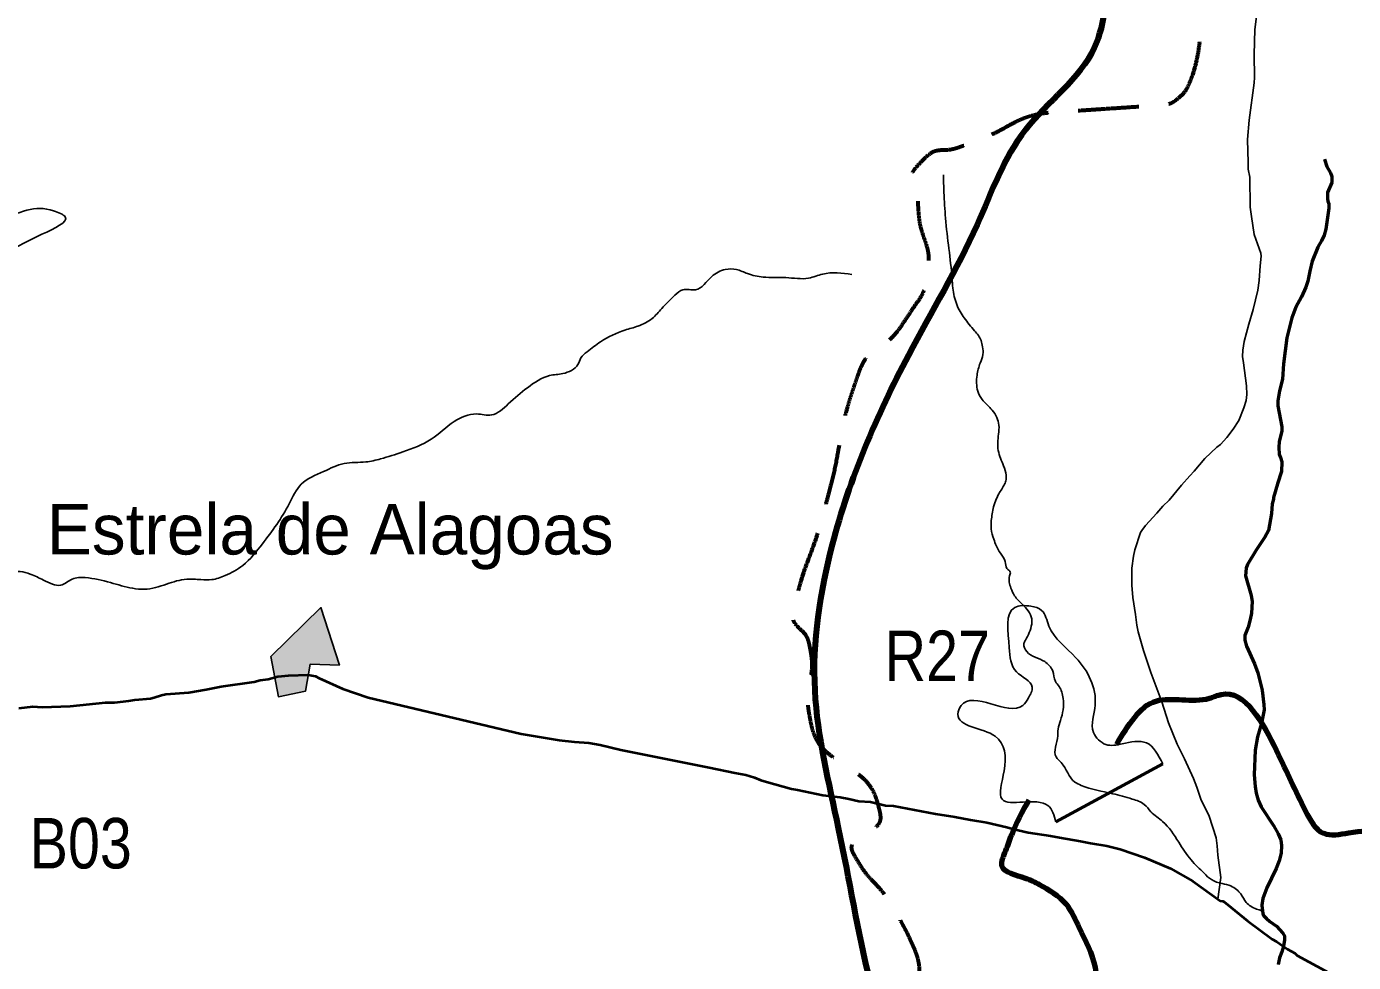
# Model space of a CAD drawing. Extents: x 553962 to 842807, y 8883888 to 9032388.
# Drawn here: x 741938 to 755078, y 8958844 to 8968113 of the extents above; entities that cross this region are included whole.
import ezdxf
from ezdxf.enums import TextEntityAlignment as Align

# ---------------------------------------------------------------- set-up
doc = ezdxf.new("R2010")
doc.units = 0
doc.header["$LTSCALE"] = 200
doc.linetypes.add('MEDIUM_DASHED', pattern=[4.5, 3, -1.5])
for name, color, linetype, lineweight in [('10', 7, 'MEDIUM_DASHED', 60), ('12', 7, 'Continuous', 25), ('21', 7, 'Continuous', 25), ('24', 7, 'Continuous', 25), ('50', 7, 'Continuous', 80), ('51', 7, 'Continuous', 25), ('9', 7, 'Continuous', 90)]:
    doc.layers.add(name, color=color, linetype=linetype, lineweight=lineweight)
doc.layers.add('41', color=7, linetype='Continuous')
doc.layers.add('53', color=7, linetype='Continuous')

msp = doc.modelspace()

# ---------------------------------------------------------------- hatches: boundary and pattern name
at = {"layer": '21'}
msp.add_hatch(color=256, dxfattribs=at).paths.add_polyline_path([(744356.4, 8961874.7), (744853, 8962358.3), (745037.2, 8961789.1), (744746.3, 8961798.3), (744699.8, 8961530.9), (744432.2, 8961475.3)])

# ---------------------------------------------------------------- linework, layer by layer
at = {"layer": '10'}
msp.add_spline([(753353.8, 8967411.3), (753402.1, 8967459.7), (753447.5, 8967537.9), (753569.9, 8968137.4), (753569.9, 8968618.2), (753685.3, 8969252.9), (753896.8, 8969522.2), (753935.3, 8969791.5), (753646.8, 8970214.6), (753242.9, 8970791.6), (753050.6, 8971291.7), (752896.7, 8971618.7), (753127.5, 8972484.2), (753300.6, 8973080.5), (753550.6, 8973484.4), (753646.8, 8973869.1), (753589.1, 8974215.3), (753589.1, 8974484.5), (753704.5, 8974811.5), (753723.7, 8975177), (753762.2, 8975427), (754089.2, 8975773.2), (754377.7, 8976100.2), (754550.8, 8976561.8), (754531.6, 8976946.5), (754538.8, 8979865.5)], degree=3, dxfattribs=at)
msp.add_open_spline([(751718.9, 8957290.2), (751531.6, 8957712.2), (750995.8, 8957861.4), (750836, 8958259.9), (750739.1, 8958501.4), (750810.6, 8958803), (750701.7, 8959043.4), (750649.5, 8959158.5), (750585.8, 8959273.1), (750522.6, 8959379.2), (750416.4, 8959557.6), (750245.2, 8959714.4), (750142.1, 8959894), (750059.8, 8960037.4), (750424.3, 8960195.8), (750388.3, 8960341.7), (750306, 8960675.5), (749757.2, 8960933.4), (749694.4, 8961281.9), (749657.1, 8961488.8), (749737.2, 8961760.6), (749694.4, 8961975.8), (749670.2, 8962097.1), (749510.2, 8962210.1), (749537.7, 8962334), (749613.3, 8962675.1), (749758.5, 8963019.6), (749851.1, 8963363.7), (749964, 8963783.7), (750022.5, 8964223.4), (750164.5, 8964639.7), (750243.4, 8964871.2), (750497.6, 8964991.5), (750634.5, 8965199.3), (750728.3, 8965341.6), (750833.7, 8965482.3), (750858.4, 8965647), (750892.9, 8965877.2), (750782, 8966109.4), (750768.8, 8966340.9), (750760.8, 8966481.8), (750668.1, 8966638.3), (750791.2, 8966766.2), (750923.4, 8966903.6), (751072.8, 8966882.1), (751216.6, 8966934), (751537.1, 8967049.7), (751840, 8967247.2), (752179.1, 8967269.8), (752291, 8967277.3), (752403, 8967284.8), (752514.9, 8967292.2), (752738.7, 8967307.2), (752962.6, 8967322.1), (753186.4, 8967337), (753247.3, 8967341.1), (753307.9, 8967370.8), (753353.8, 8967411.3)], degree=3, dxfattribs=at)
at = {"layer": '12'}
for points in [[(753798.1, 8969540.9), (753859.8, 8969409.4), (753909.1, 8969336.8), (753959.2, 8969249.6), (754012.5, 8969179), (754046.6, 8969117.8), (754069.8, 8969065.7), (754101.8, 8968966.1), (754161.6, 8968706.3), (754168.3, 8968520.8), (754116.9, 8968213), (754102.8, 8968082.3), (754094.2, 8967837.6), (754098.2, 8967608.9), (754095, 8967556.7), (754045.7, 8967185.6), (754028.2, 8966994.8), (754035.8, 8966766.1), (754034.7, 8966701.8), (754052, 8966621.5), (754053.6, 8966322.7), (754067.7, 8966231)], [(754067.7, 8966231), (754094.8, 8966053.9), (754159.8, 8965869.2), (754165.3, 8965840.1), (754154.7, 8965744.4), (754145.1, 8965598.1), (754131.9, 8965503.6), (754085.8, 8965310.9), (754041.9, 8965165.6), (753997.3, 8964994.1), (753981.7, 8964906.7), (753979, 8964845.2), (753990.8, 8964783.9), (754019.2, 8964554.2), (754021, 8964470.6), (754014.4, 8964409), (753992.6, 8964335.4), (753941.7, 8964212.4), (753888.1, 8964125.6), (753824, 8964043.5), (753762.8, 8963975.2), (753726.5, 8963946.3), (753606.8, 8963834.6), (753501, 8963710.1), (753459.3, 8963663.9)], [(753459.3, 8963663.9), (753375.2, 8963570.6), (753254.1, 8963422.1), (753189.6, 8963361.6), (753131.1, 8963293.6), (753017.7, 8963172.8), (752982.1, 8963123.5), (752970.7, 8963101.1), (752914.6, 8962932.2), (752900.9, 8962868.1), (752884.4, 8962747.8), (752884.2, 8962579.2), (752893.6, 8962459.8), (752918.2, 8962289)], [(752918.2, 8962289), (752933.3, 8962184.9), (752947.7, 8962120.1), (752999.2, 8961934.7), (753071.9, 8961715.6), (753180.7, 8961424), (753248.1, 8961217.1), (753248.1, 8961217.1), (753333.6, 8961006.6), (753405.8, 8960861.1), (753494.8, 8960666.1), (753525.5, 8960579.3)], [(753525.5, 8960579.3), (753567.3, 8960461.2), (753647.9, 8960293.1), (753719.6, 8960078), (753729.9, 8960000.8), (753736.5, 8959906), (753766.3, 8959686.5), (753736.3, 8959470.4)]]:
    msp.add_lwpolyline(points, dxfattribs=at)
at = {"layer": '12', "lineweight": 40}
for points in [[(741862.6, 8961361.5), (742000.8, 8961377.5), (742091.8, 8961374.1), (742371.4, 8961382.9), (742720, 8961418.4), (742810.6, 8961420), (742952.1, 8961435.7), (743009.9, 8961446.4), (743164.6, 8961460), (743203.2, 8961467.8), (743274.7, 8961491.9), (743316.6, 8961501.9), (743544.7, 8961517.5), (743717.5, 8961546.2), (743866.4, 8961577.5), (744193.8, 8961624.7), (744252.3, 8961640.7), (744332.2, 8961650.4), (744428, 8961675.8), (744532, 8961687.5), (744726.7, 8961691.6), (744800.4, 8961679.5), (744837.6, 8961659.2), (745069.5, 8961555.1), (745320.6, 8961468.1), (746835.1, 8961107.2)], [(746835.1, 8961107.2), (747212.1, 8961045.9), (747363, 8961029.3), (747506.6, 8961018.9), (747617.2, 8960998.5), (747824.8, 8960950.1)], [(747824.8, 8960950.1), (748696.8, 8960775.7), (748951, 8960720.9), (749061.5, 8960701.6), (749146.4, 8960677), (749208.9, 8960650.1), (749264.1, 8960631.6), (749514.7, 8960562.8), (749573.6, 8960554.1), (749824.1, 8960500.3), (749993.7, 8960480.2), (750082, 8960465.4), (750181.5, 8960442.6), (750295.8, 8960435.7), (750443.2, 8960399.6), (750522, 8960394.7), (750939.1, 8960317.4), (751130.9, 8960287.1), (751285.6, 8960255.2), (751447.8, 8960232), (751646.7, 8960184), (751702.1, 8960166.7), (751856.8, 8960132.2), (752079.6, 8960098.7), (752168.1, 8960083)], [(752168.1, 8960083), (752376.2, 8960046), (752473.7, 8960024.1), (752636.8, 8960000.4), (752768, 8959966), (753007.9, 8959884.9), (753265, 8959774.4), (753487.3, 8959648.4), (753758.2, 8959455.5), (753784.2, 8959450.7), (753798.9, 8959443.4), (753866.8, 8959388.1)], [(753866.8, 8959388.1), (754029.7, 8959255.4), (754273.1, 8959074.6), (754315.3, 8959050.4), (754424.8, 8958977.4), (754499, 8958935.4), (754521.9, 8958913.6), (754830.4, 8958745.4), (754896.1, 8958704.8), (754948.1, 8958666.3), (755022.1, 8958627.1), (755080.2, 8958588.1), (755212.9, 8958510.5), (755342.6, 8958419.2), (755526.8, 8958316.3), (755751.2, 8958147.5)]]:
    msp.add_lwpolyline(points, dxfattribs=at)
at = {"layer": '21'}
msp.add_lwpolyline([(744356.4, 8961874.7), (744853, 8962358.3), (745037.2, 8961789.1), (744746.3, 8961798.3), (744699.8, 8961530.9), (744432.2, 8961475.3)], close=True, dxfattribs=at)
at = {"layer": '24', "lineweight": 53}
for points in [[(754791, 8966800.1), (754815.2, 8966726), (754850.2, 8966663.9), (754863.5, 8966627.2), (754863, 8966568.8), (754819.6, 8966468.8), (754819.5, 8966405.5), (754823.4, 8966383.8), (754834.5, 8966356.5), (754835.4, 8966312.8), (754803.5, 8966105), (754789.3, 8966046.3), (754763, 8965990.7), (754725.1, 8965929.4), (754670.4, 8965790.2), (754645.4, 8965692), (754625.8, 8965590.1), (754606.6, 8965531.7), (754565, 8965436.8), (754508.3, 8965334.6), (754468.2, 8965229.1), (754418, 8965028.8), (754385.8, 8964773.7), (754376.5, 8964620.7), (754346.6, 8964503.9), (754329.8, 8964405.4), (754330.8, 8964358.1), (754367.8, 8964150.3), (754367.2, 8964106.8), (754343, 8964004.7), (754338.2, 8963942.6), (754341.4, 8963879.5), (754356.8, 8963844.3), (754367.2, 8963800.6), (754364.2, 8963706.1), (754324.4, 8963585.7), (754286.8, 8963450), (754285.7, 8963432), (754273.9, 8963387.1), (754266, 8963290.7), (754236.9, 8963123.5), (754201.7, 8963057.3), (754114.6, 8962926), (754027.8, 8962785.2), (754016.9, 8962748.7), (754010.6, 8962674.3), (754066.2, 8962478), (754076.2, 8962418.6), (754066.8, 8962303.7), (754054.9, 8962239.9), (754034.7, 8962164.2), (754002.5, 8962083.6), (754003.6, 8962036.3), (754018, 8961976.9), (754099.6, 8961801.3), (754131.9, 8961713.6), (754174.2, 8961542.5), (754191.4, 8961398.6), (754193.2, 8961347.2), (754168.7, 8961215.5), (754129.2, 8961079.8), (754106, 8960948.1), (754094.1, 8960701.2), (754103.1, 8960586), (754113, 8960522.2)], [(754113, 8960522.2), (754133.2, 8960450.2), (754164.6, 8960385.9), (754285.4, 8960201), (754333.3, 8960119.1), (754358.5, 8960059.1), (754366.7, 8960003.6), (754361.1, 8959927.4), (754342.9, 8959851.5), (754312.2, 8959776.4), (754218.7, 8959583.9), (754182.3, 8959476.4), (754169.4, 8959412.5), (754180.9, 8959330), (754188.6, 8959309.7), (754216.4, 8959278.5), (754249.1, 8959251.2), (754317.6, 8959205.1), (754378.4, 8959135.3), (754396.6, 8959107.3), (754395.3, 8959068.2), (754385.8, 8959005.2), (754369.7, 8958949.7), (754345.2, 8958889.9), (754331, 8958822.6)]]:
    msp.add_lwpolyline(points, dxfattribs=at)
at = {"layer": '24'}
for points in [[(754791, 8966800.1), (754815.2, 8966726), (754850.2, 8966663.9), (754863.5, 8966627.2), (754863, 8966568.8), (754819.6, 8966468.8), (754819.5, 8966405.5), (754823.4, 8966383.8), (754834.5, 8966356.5), (754835.4, 8966312.8), (754803.5, 8966105), (754789.3, 8966046.3), (754763, 8965990.7), (754725.1, 8965929.4), (754670.4, 8965790.2), (754645.4, 8965692), (754625.8, 8965590.1), (754606.6, 8965531.7), (754565, 8965436.8), (754508.3, 8965334.6), (754468.2, 8965229.1), (754418, 8965028.8), (754385.8, 8964773.7), (754376.5, 8964620.7), (754346.6, 8964503.9), (754329.8, 8964405.4), (754330.8, 8964358.1), (754367.8, 8964150.3), (754367.2, 8964106.8), (754343, 8964004.7), (754338.2, 8963942.6), (754341.4, 8963879.5), (754356.8, 8963844.3), (754367.2, 8963800.6), (754364.2, 8963706.1), (754324.4, 8963585.7), (754286.8, 8963450), (754285.7, 8963432), (754273.9, 8963387.1), (754266, 8963290.7), (754236.9, 8963123.5), (754201.7, 8963057.3), (754114.6, 8962926), (754027.8, 8962785.2), (754016.9, 8962748.7), (754010.6, 8962674.3), (754066.2, 8962478), (754076.2, 8962418.6), (754066.8, 8962303.7), (754054.9, 8962239.9), (754034.7, 8962164.2), (754002.5, 8962083.6), (754003.6, 8962036.3), (754018, 8961976.9), (754099.6, 8961801.3), (754131.9, 8961713.6), (754174.2, 8961542.5), (754191.4, 8961398.6), (754193.2, 8961347.2), (754168.7, 8961215.5), (754129.2, 8961079.8), (754106, 8960948.1), (754094.1, 8960701.2), (754103.1, 8960586), (754113, 8960522.2)], [(754113, 8960522.2), (754133.2, 8960450.2), (754164.6, 8960385.9), (754285.4, 8960201), (754333.3, 8960119.1), (754358.5, 8960059.1), (754366.7, 8960003.6), (754361.1, 8959927.4), (754342.9, 8959851.5), (754312.2, 8959776.4), (754218.7, 8959583.9), (754182.3, 8959476.4), (754169.4, 8959412.5), (754180.9, 8959330), (754188.6, 8959309.7), (754216.4, 8959278.5), (754249.1, 8959251.2), (754317.6, 8959205.1), (754378.4, 8959135.3), (754396.6, 8959107.3), (754395.3, 8959068.2), (754385.8, 8959005.2), (754369.7, 8958949.7), (754345.2, 8958889.9), (754331, 8958822.6)]]:
    msp.add_lwpolyline(points, dxfattribs=at)
for points in [[(754168.1, 8959356.7), (754118.5, 8959373.3), (754015.9, 8959439.5), (753963, 8959522.3), (753920, 8959565.3), (753863.7, 8959601.7), (753777.7, 8959624.9), (753671.8, 8959664.6), (753599, 8959727.5), (753470, 8959860), (753347.6, 8960035.4), (753188.7, 8960240.7), (753072.9, 8960336.7), (753006.8, 8960409.6), (752887.7, 8960462.5), (752692.4, 8960515.5), (752381.4, 8960598.3), (752318.6, 8960631.4), (752182.9, 8960823.4), (752133.3, 8960879.7), (752149.8, 8961088.3), (752153.1, 8961154.5), (752176.3, 8961240.6), (752202.8, 8961346.5), (752202.8, 8961459.1), (752163.1, 8961578.2), (752126.7, 8961627.9), (752100.2, 8961730.6), (752067.1, 8961783.5), (752020.8, 8961823.2), (751842.1, 8961922.6), (751815.6, 8962002), (751828.9, 8962035.1), (751891.7, 8962194.1), (751891.7, 8962247), (751799.1, 8962392.7), (751723, 8962475.5), (751686.6, 8962551.6), (751673.4, 8962674.1), (751680, 8962710.5), (751646.7, 8962746), (751629.2, 8962814.3), (751582.4, 8962896.2), (751541.5, 8962972.3), (751516.1, 8963036.6), (751490.8, 8963138), (751498.6, 8963270.7), (751510.3, 8963338.9), (751566.8, 8963485.2), (751623.3, 8963580.8), (751638.9, 8963627.6), (751638.9, 8963670.5), (751613.6, 8963762.2), (751561, 8963914.3), (751555.1, 8963990.3), (751566.8, 8964163.9), (751545.4, 8964241.9), (751500.6, 8964314.1), (751401.2, 8964419.4), (751358.3, 8964503.3), (751350.5, 8964659.3), (751381.7, 8964780.2), (751408.9, 8964864.1), (751405, 8964942.1), (751391.4, 8965002.6), (751327.1, 8965100.1), (751223.8, 8965226.9), (751149.7, 8965359.5), (751110.7, 8965523.3), (751102.9, 8965618.9), (751071.8, 8965913.4), (751038.6, 8966215.7), (751023, 8966471), (751017.2, 8966644)], [(748358.1, 8965451.5), (748438.1, 8965506.5), (748563, 8965506.5), (748723, 8965636.5), (748857.9, 8965706.6), (748967.9, 8965706.6), (749077.8, 8965666.6), (749232.8, 8965631.5), (749457.7, 8965626.5), (749682.7, 8965621.5), (749822.6, 8965661.6), (750112, 8965657.9)], [(738367.7, 8959924.4), (738437.2, 8960071.1), (738471.9, 8960121.3), (738537.5, 8960171.6), (738630.2, 8960202.5), (738765.3, 8960248.8), (738950.5, 8960322.2), (739124.2, 8960357), (739313.4, 8960368.5), (739359.7, 8960368.5), (739506.3, 8960291.3), (739610.6, 8960229.5), (739660.8, 8960198.6), (739703.2, 8960210.2), (739761.1, 8960275.8), (739826.7, 8960310.6), (739919.4, 8960314.5), (740031.3, 8960372.4), (740096.9, 8960453.5), (740178, 8960523), (740239.7, 8960542.3), (740340.1, 8960557.8), (740509.9, 8960496), (740648.9, 8960465.1), (740753.1, 8960465.1), (740865, 8960488.3), (740926.8, 8960519.2), (741135.2, 8960677.5), (741193.1, 8960747.1), (741278, 8960812.7), (741293.5, 8960851.3), (741300.5, 8960850.1), (741255.5, 8960925.1), (741195.5, 8961035.2), (741220.5, 8961105.2), (741225.5, 8961275.2), (741235.5, 8961375.3), (741255.5, 8961460.3), (741305.5, 8961510.3), (741355.4, 8961545.3), (741395.4, 8961605.3), (741440.4, 8961675.3), (741500.4, 8961730.4), (741545.4, 8961795.4), (741540.4, 8961925.4), (741555.4, 8962015.5), (741660.3, 8962135.5), (741690.3, 8962305.5), (741680.3, 8962425.6), (741700.3, 8962620.6), (741780.3, 8962700.7), (741975.2, 8962690.7), (742105.2, 8962630.6), (742195.2, 8962590.6), (742275.1, 8962580.6), (742390.1, 8962640.6), (742520.1, 8962655.6), (742770, 8962605.6), (742989.9, 8962550.6), (743104.8, 8962540.6), (743324.8, 8962590.6), (743524.7, 8962640.6), (743664.7, 8962635.6), (743774.6, 8962635.6), (743904.6, 8962675.7), (744079.5, 8962775.7), (744274.5, 8962990.7), (744539.4, 8963385.9), (744659.3, 8963580.9), (744879.3, 8963706), (745084.2, 8963786), (745299.1, 8963801), (745444.1, 8963831), (745664, 8963901), (745943.9, 8964026.1), (746173.8, 8964201.1), (746393.8, 8964276.1), (746543.7, 8964266.1), (746708.6, 8964376.2), (746898.6, 8964536.2), (747118.5, 8964656.2), (747248.5, 8964676.2), (747398.4, 8964766.3), (747428.4, 8964831.3), (747488.4, 8964891.3), (747623.3, 8964991.3), (747863.3, 8965106.4), (747993.2, 8965146.4), (748133.2, 8965221.4), (748228.1, 8965321.5), (748358.1, 8965451.5)]]:
    msp.add_spline(points, degree=3, dxfattribs=at)
at = {"layer": '50'}
for points in [[(752735.4, 8961007.1), (753125.7, 8961433), (753652.6, 8961461.5), (753768.7, 8961499.6), (754313.2, 8960946), (754603.5, 8960344), (754781.7, 8960123.7), (755032.3, 8960128.1), (755669.6, 8960309), (755794.9, 8960396), (755976.1, 8960197.9), (755824.1, 8959885), (755713.4, 8959632.5), (755610.1, 8959257.3), (755735.3, 8959019.7), (756482.5, 8958573.6), (756709.7, 8958415.2), (756866.6, 8958253.3), (757565.7, 8958364.6), (757886.5, 8958367.3), (758144.8, 8958259.2), (758467.7, 8957889.3), (758707.8, 8957633.7), (759071.4, 8957528.2), (759426.6, 8957499.5), (759816.5, 8957684.3), (759993.1, 8957971), (760246.3, 8958322.3), (760442.1, 8958807.6), (760525.1, 8959167.9), (760582.5, 8959508.5), (760813.9, 8959549), (761236.4, 8959380.9), (761493.1, 8959201.4), (761653.6, 8958973.2), (762155.6, 8959242.1), (762397.2, 8959287.5), (762442, 8959276.2), (762675.7, 8959189.1), (763092.3, 8958980.4), (763394.2, 8958804.9), (764003.9, 8958954), (764543.7, 8959114.8), (764731.6, 8959232.9), (764993.8, 8959538), (765199.8, 8959558.7), (765403.2, 8959227.4), (765482.8, 8958501), (765851.9, 8957951.5), (766176.1, 8957642.8), (766506.8, 8957405.5), (766935.2, 8957053.6), (767126.8, 8956635.8), (767350.5, 8956319.3), (767544.5, 8956248.4), (767794.1, 8955737.4), (767973.8, 8955702.6), (768164.1, 8955927.8), (768242.3, 8956068.8), (768402.8, 8956075.3), (768577.9, 8956290.6), (769128.2, 8956941.1), (769527.2, 8957084.8), (769771.3, 8956783.2), (769800.3, 8956267.1), (769880.8, 8956045.8), (769863.5, 8955939.1)], [(751390.6, 8953950.3), (751777.6, 8953978.9), (752319.7, 8954246.9), (752610.8, 8954500.3), (752708.1, 8954829.7), (752754.7, 8955364.4), (752809.9, 8955832.6), (752628.9, 8956275.6), (752100.6, 8956645.2), (752001.1, 8956912.8), (752161.6, 8957154), (752646.2, 8957780.5), (752728.6, 8957880.6), (752845.6, 8958194.2), (752615.2, 8958434.4), (752522.7, 8958793.7), (752365.7, 8959185.2), (752235.3, 8959417.8), (751968.9, 8959612.9), (751829.9, 8959677.3), (751597, 8959800.2), (751635.4, 8959952.3), (751693.9, 8960109.2), (751865.8, 8960454)], [(741549.8, 8960132), (741485.3, 8959694.7), (741441.1, 8959272.2), (741193.4, 8958941.2), (741009.2, 8958067.8), (740819.7, 8957643.6), (740705.7, 8957238.1), (740538.9, 8956940.9), (740294.7, 8956773.1), (740174.7, 8956551.4), (740299.9, 8956313.8), (740103.6, 8956042.8), (740033.7, 8955820), (740201.2, 8955688.5), (740169.7, 8955153.4), (740098.4, 8954869.3), (740189.9, 8954459), (740280.3, 8954237.5), (740916.3, 8954442), (741506.2, 8954841.5), (741810.3, 8954997.7), (741934.5, 8954943.8), (741961.4, 8954795.2), (742139, 8954663.5), (742427.5, 8954794.5), (742591.6, 8954734.5), (742898.1, 8954768.2), (743094.4, 8954809.5), (743119.5, 8954808.9)]]:
    msp.add_spline(points, degree=3, dxfattribs=at)
at = {"layer": '51'}
msp.add_line((753189.1, 8960811), (752130.3, 8960235.7), dxfattribs=at)
at = {"layer": '51', "lineweight": 53}
msp.add_line((752130.3, 8960235.7), (753189.1, 8960811), dxfattribs=at)
at = {"layer": '51'}
for points in [[(741156.4, 8965475.4), (742091.1, 8966055.7), (742320.3, 8966228.9), (742206.3, 8966287.7), (741940.8, 8966293.9), (741689.2, 8966248.8), (741575.6, 8966723.6), (741125, 8966114), (741002.7, 8966019.9), (740896.1, 8965726.4), (740799.4, 8965422.5), (740595.9, 8965284.4), (740139.2, 8965024.6)], [(752130.3, 8960235.7), (752052.6, 8960398.7), (751597.8, 8960460.3), (751618.8, 8960740.5), (751531, 8961084.4), (751161, 8961304.5), (751192.1, 8961387.5), (751803.2, 8961389.3), (751859.9, 8961464.6), (751897.3, 8961570.8), (751740.2, 8961722.5), (751670.2, 8961964), (751723.8, 8962360.7), (751884.5, 8962372.2), (751990.2, 8962331.3), (752062.8, 8962175.7), (752329.6, 8961861.8), (752520, 8961393), (752504.2, 8961122.9), (752626.9, 8961002.7), (752787.4, 8961009.2), (753028.2, 8961018.8), (753189.1, 8960811)]]:
    msp.add_spline(points, degree=3, dxfattribs=at)
at = {"layer": '9'}
msp.add_spline([(750521.5, 8957798.6), (750290, 8958657.6), (749980, 8960173.9), (749746.6, 8961538.9), (749919.1, 8962982.1), (750673.6, 8964858.9), (751354.2, 8966153.2), (751832.9, 8967092.2), (752515.2, 8967905.8), (752689.9, 8968716.5), (752991.6, 8969502.6), (753167.8, 8969908.5), (753010.5, 8971299.2), (753439.5, 8973954.2)], degree=3, dxfattribs=at)

# ---------------------------------------------------------------- texts
at = {"layer": '41'}
msp.add_text('Estrela de Alagoas', height=500, dxfattribs=at).set_placement((742139.2, 8962884.6))
at = {"layer": '53', "width": 0.85}
for s, p in [('R27', (750957.2, 8961631.2)), ('B03', (742475.1, 8959775.3))]:
    msp.add_text(s, height=500, dxfattribs=at).set_placement(p, align=Align.CENTER)

doc.saveas('drawing.dxf')
